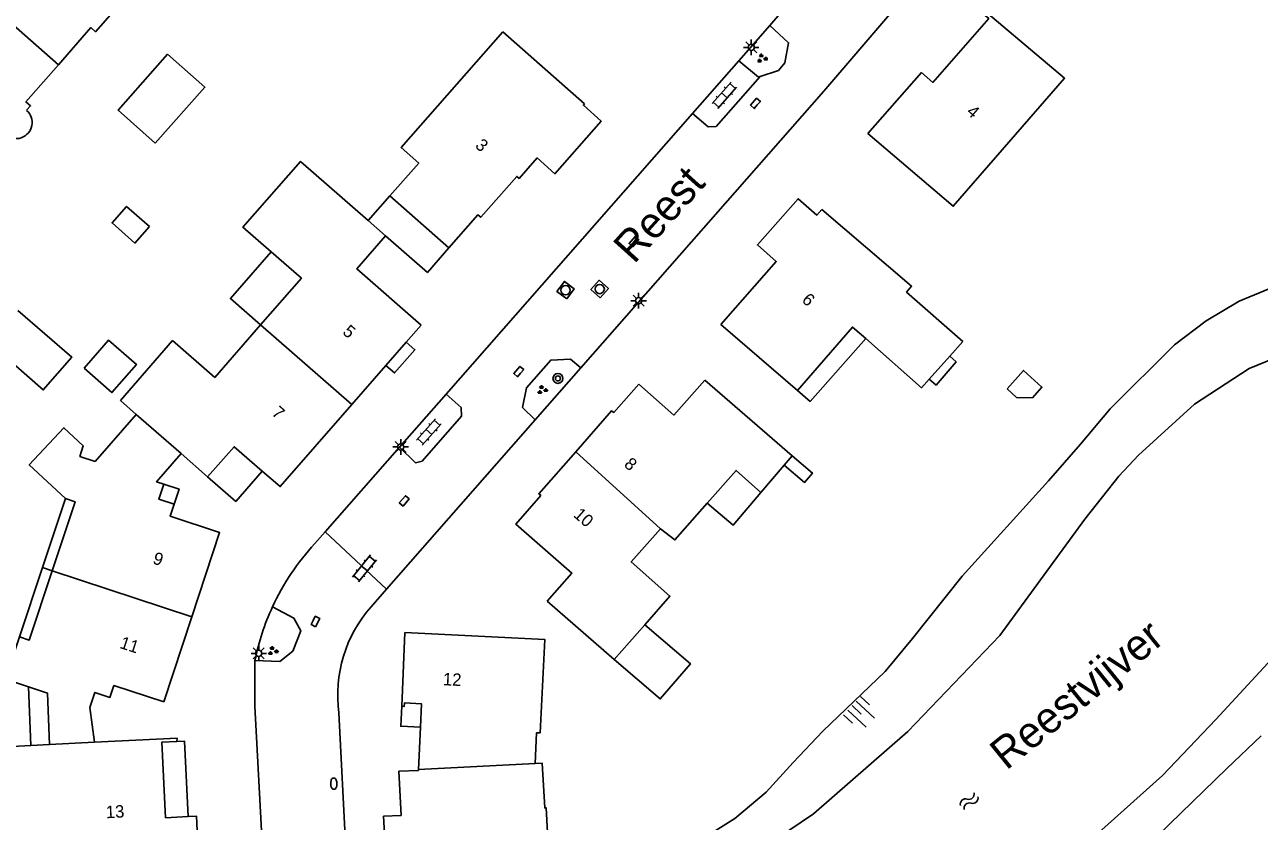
# Model space of a CAD drawing. Extents: x 131000 to 133013, y 393000 to 396501.
# Drawn here: x 131569 to 131668.2, y 395227 to 395291.1 of the extents above; entities that cross this region are included whole.
import ezdxf

# ---------------------------------------------------------------- set-up
doc = ezdxf.new("R2010")
doc.units = 0
for name, color, linetype in [('gg-anno-huisnummerreeks BGT', 7, 'Continuous'), ('gg-anno-naam water', 7, 'Continuous'), ('gg-anno-openbare ruimte label', 7, 'Continuous'), ('gg-bbg-gedigitaliseerde bebouwing', 7, 'Continuous'), ('gg-bbg-gedigitaliseerde bijgebouw', 7, 'Continuous'), ('gg-bbg-hoofdgebouw', 7, 'Continuous'), ('gg-bbg-luifel en loopbrug', 7, 'Continuous'), ('gg-bbg-onder overbouw', 7, 'Continuous'), ('gg-bbg-pand overbouw', 7, 'Continuous'), ('gg-bbg-tussenscheiding', 7, 'Continuous'), ('gg-knt-BGT kruinlijn', 7, 'Continuous'), ('gg-knt-verharding', 7, 'Continuous'), ('gg-knt-verharding nz', 7, 'Continuous'), ('gg-kntw-beschoeiing', 7, 'Continuous'), ('gt-grn-vlakafsluiter', 7, 'Continuous'), ('gt-grn-weggrens', 7, 'Continuous'), ('gt-symb-boom', 7, 'Continuous'), ('gt-symb-brandkraan', 7, 'Continuous'), ('gt-symb-groenvak', 7, 'Continuous'), ('gt-symb-klinker verharding', 7, 'Continuous'), ('gt-symb-kolk', 7, 'Continuous'), ('gt-symb-lichtmast', 7, 'Continuous'), ('gt-symb-rioolschacht', 7, 'Continuous'), ('gt-symb-talud symbool', 7, 'Continuous'), ('gt-symb-watersymbool', 7, 'Continuous')]:
    doc.layers.add(name, color=color, linetype=linetype)

# ---------------------------------------------------------------- blocks, each defined once
blk = doc.blocks.new('gt0-KOLK')
at = {"layer": 'gt-symb-kolk'}
blk.add_lwpolyline([(0, 0), (0.375, 0), (0.375, 0.4), (-0.375, 0.4), (-0.375, 0), (0, 0)], dxfattribs=at)
blk = doc.blocks.new('gt0-KL1')
at = {"layer": 'gt-symb-klinker verharding'}
for p, q in [((-1.15, 0.3), (1.15, 0.3)), ((-1, -0.3), (-1, 0.3)), ((-0.5, 0.3), (-0.5, 0.45)), ((0, -0.3), (0, 0.3)), ((0.5, 0.3), (0.5, 0.45)), ((1, -0.3), (1, 0.3)), ((-1.15, -0.3), (1.15, -0.3)), ((-0.5, -0.45), (-0.5, -0.3)), ((0.5, -0.45), (0.5, -0.3))]:
    blk.add_line(p, q, dxfattribs=at)
blk = doc.blocks.new('gt0-GRVAK')
at = {"layer": 'gt-symb-groenvak'}
for p, q in [((-0.11, 0.189), (-0.228, 0.24)), ((-0.182, 0.153), (0.088, 0.153)), ((-0.091, 0.211), (-0.156, 0.322)), ((-0.047, 0.214), (-0.047, 0.393)), ((-0.004, 0.211), (0.061, 0.322)), ((0.015, 0.189), (0.133, 0.24)), ((0.262, -0.052), (0.197, 0.059)), ((0.305, -0.049), (0.305, 0.13)), ((0.349, -0.052), (0.414, 0.059)), ((-0.245, -0.228), (-0.363, -0.177)), ((-0.318, -0.264), (-0.047, -0.264)), ((-0.226, -0.206), (-0.291, -0.095)), ((-0.183, -0.203), (-0.183, -0.024)), ((-0.139, -0.206), (-0.074, -0.095)), ((-0.12, -0.228), (-0.002, -0.177)), ((0.243, -0.074), (0.125, -0.023)), ((0.17, -0.11), (0.441, -0.11)), ((0.368, -0.074), (0.486, -0.023))]:
    blk.add_line(p, q, dxfattribs=at)
blk = doc.blocks.new('gt0-LMAST')
at = {"layer": 'gt-symb-lichtmast'}
for p, q in [((-0.182, 0.173), (-0.447, 0.438)), ((-0.005, 0.246), (-0.005, 0.621)), ((0.172, 0.173), (0.437, 0.438)), ((-0.255, -0.004), (-0.63, -0.004)), ((-0.182, -0.181), (-0.447, -0.446)), ((-0.005, -0.254), (-0.005, -0.629)), ((0.437, -0.446), (0.172, -0.181)), ((0.245, -0.004), (0.62, -0.004))]:
    blk.add_line(p, q, dxfattribs=at)
blk.add_circle((-0.005, -0.004), 0.25, dxfattribs=at)
blk = doc.blocks.new('gt0-WA')
at = {"layer": 'gt-symb-watersymbool'}
for centre, start, end in [((-0.323, 0.022), 28.07249, 151.92751), ((0.427, 0.422), 208.07248, 331.92751), ((-0.323, -0.428), 28.07249, 151.92751), ((0.427, -0.028), 208.07248, 331.92751)]:
    blk.add_arc(centre, 0.425, start, end, dxfattribs=at)
blk = doc.blocks.new('gt0-TALUD_1')
at = {"layer": 'gt-symb-talud symbool'}
for p, q in [((-1, -1), (-1, 0)), ((-0.5, -2), (-0.5, 0)), ((0, -1), (0, 0)), ((0.5, -2), (0.5, 0)), ((1, -1), (1, 0))]:
    blk.add_line(p, q, dxfattribs=at)
blk = doc.blocks.new('gt0-BOOM')
at = {"layer": 'gt-symb-boom'}
for radius in [0.4, 0.2]:
    blk.add_circle((0, 0), radius, dxfattribs=at)
blk = doc.blocks.new('gt0-RS')
at = {"layer": 'gt-symb-rioolschacht'}
blk.add_lwpolyline([(-0.5, -0.5), (0.5, -0.5), (0.5, 0.5), (-0.5, 0.5)], close=True, dxfattribs=at)
blk.add_circle((0, 0), 0.375, dxfattribs=at)
blk = doc.blocks.new('gt0-BR')
at = {"layer": 'gt-symb-brandkraan'}
for centre, radius, start, end in [((-0.244, 0), 0.206, 107.56694, 252.43307), ((0.599, -2.664), 3, 106.89205, 107.56694), ((0, -0.691), 0.938, 73.10799, 106.89205), ((-0.599, -2.664), 3, 72.43309, 73.10799), ((0.244, 0), 0.206, 287.56695, 72.43309), ((0.599, 2.664), 3, 252.43307, 253.10797), ((0, 0.691), 0.938, 253.10797, 286.89206), ((-0.599, 2.664), 3, 286.89206, 287.56695)]:
    blk.add_arc(centre, radius, start, end, dxfattribs=at)

msp = doc.modelspace()

# ---------------------------------------------------------------- linework, layer by layer
at = {"layer": 'gg-bbg-gedigitaliseerde bebouwing'}
for p, q in [((131613.963, 395284.722), (131607.39, 395290.5)), ((131603.061, 395273.146), (131598.313, 395277.312)), ((131596.573, 395275.329), (131597.974, 395274.101)), ((131584.239, 395262.723), (131587.922, 395266.938)), ((131624.913, 395266.988), (131631.086, 395261.664)), ((131641.665, 395262.582), (131643.309, 395264.429)), ((131630.65, 395256.42), (131623.629, 395262.502)), ((131630.013, 395255.672), (131630.65, 395256.42)), ((131628.13, 395253.46), (131630.013, 395255.672)), ((131610.952, 395244.739), (131616.34, 395240.03)), ((131616.34, 395240.03), (131618.795, 395242.83)), ((131569.448, 395233.132), (131567.988, 395233.059)), ((131569.448, 395233.132), (131570.95, 395233.207))]:
    msp.add_line(p, q, dxfattribs=at)
for points in [[(131571.673, 395287.868), (131574.28, 395290.85), (131574.66, 395290.52), (131578.43, 395294.83), (131579.56, 395293.84), (131581.75, 395296.3), (131581.376, 395296.625)], [(131646.206, 395292.128), (131652.54, 395286.77), (131643.59, 395276.48), (131636.742, 395282.327)], [(131598.313, 395277.312), (131600.637, 395279.961), (131599.228, 395281.196), (131607.39, 395290.5)], [(131569.12, 395284.197), (131569.43, 395284.55), (131569.06, 395284.88), (131571.673, 395287.868)], [(131588.779, 395272.807), (131586.5, 395274.8), (131591.14, 395280.09), (131596.573, 395275.329)], [(131643.309, 395264.429), (131644.36, 395265.61), (131639.85, 395269.59), (131640.25, 395270.05), (131633.034, 395276.236)], [(131587.922, 395266.938), (131591.2, 395270.69), (131588.779, 395272.807)], [(131631.086, 395261.664), (131635.491, 395266.772), (131636.56, 395265.85)], [(131576.651, 395260.864), (131580.852, 395265.678), (131584.239, 395262.723)], [(131636.56, 395265.85), (131641.05, 395261.89), (131641.665, 395262.582)], [(131577.933, 395259.743), (131574.624, 395255.971), (131573.404, 395256.375), (131573.676, 395257.223), (131572.119, 395258.676), (131569.329, 395255.686), (131572.23, 395252.98)], [(131580.147, 395254.145), (131579.558, 395254.34), (131581.535, 395256.593)], [(131623.824, 395252.613), (131626.14, 395255.24), (131628.13, 395253.46)], [(131572.23, 395252.98), (131573.01, 395252.72), (131571.172, 395247.172)], [(131620.06, 395250.55), (131621.22, 395249.66), (131623.824, 395252.613)], [(131618.795, 395242.83), (131620.82, 395245.14), (131617.71, 395247.89), (131620.06, 395250.55)], [(131571.172, 395247.172), (131569.33, 395241.61), (131568.54, 395241.87)], [(131568.54, 395241.87), (131567.41, 395238.46), (131569.26, 395237.847)], [(131599.519, 395242.21), (131610.77, 395241.65), (131610.4, 395234.15), (131610.1, 395234.16), (131609.98, 395231.68)], [(131569.26, 395237.847), (131570.785, 395237.342), (131570.95, 395233.207)], [(131609.98, 395231.68), (131610.56, 395231.7), (131610.76, 395228.11), (131610.87, 395228.12), (131611.11, 395223.65), (131604.385, 395223.308), (131604.501, 395221.191)]]:
    msp.add_lwpolyline(points, dxfattribs=at)
msp.add_arc((131568.263, 395283.219), 1.3, 228.7519, 48.76431, dxfattribs=at)
at = {"layer": 'gg-bbg-gedigitaliseerde bijgebouw'}
for points in [[(131578.981, 395274.844), (131577.148, 395276.466), (131575.985, 395275.14), (131577.825, 395273.526), (131578.981, 395274.844)], [(131568.41, 395268.11), (131572.75, 395264.36), (131570.45, 395261.72), (131566.69, 395264.99), (131567.067, 395265.675)], [(131573.745, 395263.479), (131575.701, 395265.721), (131577.943, 395263.764), (131575.972, 395261.506), (131573.745, 395263.479)], [(131647.926, 395261.817), (131649.229, 395263.281), (131650.724, 395261.952), (131649.952, 395261.085)], [(131647.926, 395261.817), (131648.68, 395261.099), (131649.952, 395261.085)]]:
    msp.add_lwpolyline(points, dxfattribs=at)
at = {"layer": 'gg-bbg-hoofdgebouw'}
for p, q in [((131600.835, 395266.932), (131599.635, 395265.557)), ((131599.635, 395265.557), (131598, 395263.684)), ((131598, 395263.684), (131595.251, 395260.534)), ((131577.933, 395259.743), (131576.651, 395260.864)), ((131583.668, 395254.728), (131581.535, 395256.593)), ((131582.387, 395243.461), (131580.133, 395236.639)), ((131599.519, 395242.21), (131599.264, 395236.285)), ((131600.763, 395234.61), (131600.617, 395231.187))]:
    msp.add_line(p, q, dxfattribs=at)
for points in [[(131636.742, 395282.327), (131641.048, 395287.228), (131641.95, 395286.441), (131646.455, 395291.572), (131646.039, 395291.936), (131646.206, 395292.128)], [(131603.061, 395273.146), (131605.385, 395275.795), (131605.622, 395275.601), (131608.515, 395278.889), (131608.702, 395278.723), (131610.162, 395280.369), (131611.583, 395279.101), (131615.294, 395283.328), (131613.869, 395284.599), (131613.963, 395284.722)], [(131633.034, 395276.236), (131632.632, 395275.78), (131631.12, 395277.091), (131627.852, 395273.375), (131629.366, 395272.042), (131624.913, 395266.988)], [(131600.835, 395266.932), (131595.659, 395271.449), (131597.974, 395274.101)], [(131618.314, 395262.189), (131621.149, 395259.689), (131623.629, 395262.502)], [(131613.25, 395256.753), (131616.132, 395260.044), (131616.303, 395259.908), (131618.314, 395262.189)], [(131595.251, 395260.534), (131589.499, 395253.944), (131588.058, 395255.19)], [(131588.058, 395255.19), (131585.796, 395257.145), (131583.668, 395254.728)], [(131610.952, 395244.739), (131612.935, 395246.986), (131608.425, 395250.929), (131610.443, 395253.222), (131610.286, 395253.369), (131613.25, 395256.753)], [(131580.147, 395254.145), (131579.745, 395252.926), (131580.978, 395252.525)], [(131580.978, 395252.525), (131580.668, 395251.566), (131584.629, 395250.245), (131582.387, 395243.461)], [(131580.133, 395236.639), (131576.13, 395237.95), (131575.808, 395236.997), (131574.592, 395237.396), (131574.194, 395236.182), (131574.581, 395233.387)], [(131574.581, 395233.387), (131581.211, 395233.717), (131581.202, 395233.459)], [(131582.099, 395227.41), (131580.289, 395227.32), (131579.986, 395233.398), (131581.202, 395233.459)], [(131604.501, 395221.191), (131598.178, 395220.846), (131597.81, 395227.44), (131599.217, 395227.504), (131599.026, 395231.056)], [(131600.617, 395231.187), (131600.614, 395231.123), (131599.026, 395231.056)], [(131582.991, 395222.866), (131582.78, 395227.444), (131582.099, 395227.41)]]:
    msp.add_lwpolyline(points, dxfattribs=at)
at = {"layer": 'gg-bbg-luifel en loopbrug'}
for p, q in [((131598.313, 395277.312), (131596.573, 395275.329)), ((131572.23, 395252.98), (131570.391, 395247.43)), ((131568.54, 395241.87), (131570.391, 395247.43)), ((131570.391, 395247.43), (131571.172, 395247.172)), ((131569.26, 395237.847), (131569.448, 395233.132))]:
    msp.add_line(p, q, dxfattribs=at)
for points in [[(131579.462, 395281.561), (131576.47, 395284.216), (131580.452, 395288.704), (131583.444, 395286.049), (131579.462, 395281.561)], [(131597.974, 395274.101), (131601.335, 395271.168), (131603.061, 395273.146)], [(131587.922, 395266.938), (131585.492, 395269.061), (131588.779, 395272.807)], [(131598, 395263.684), (131598.688, 395263.081), (131600.327, 395264.949), (131599.635, 395265.557)], [(131631.086, 395261.664), (131632.1, 395260.79), (131636.56, 395265.85)], [(131641.665, 395262.582), (131642.212, 395262.11), (131643.827, 395263.983), (131643.309, 395264.429)], [(131630.65, 395256.42), (131632.282, 395255.031), (131631.645, 395254.283), (131630.013, 395255.672)], [(131588.058, 395255.19), (131585.923, 395252.756), (131583.668, 395254.728)], [(131580.978, 395252.525), (131581.374, 395253.749), (131580.147, 395254.145)], [(131628.13, 395253.46), (131625.902, 395250.843), (131623.824, 395252.613)], [(131616.34, 395240.03), (131620.05, 395236.871), (131622.464, 395239.707), (131618.795, 395242.83)], [(131582.099, 395227.41), (131581.796, 395233.489), (131581.202, 395233.459)]]:
    msp.add_lwpolyline(points, dxfattribs=at)
at = {"layer": 'gg-bbg-onder overbouw'}
msp.add_lwpolyline([(131600.763, 395234.61), (131600.844, 395236.488), (131599.486, 395236.546), (131599.474, 395236.276), (131599.264, 395236.285)], dxfattribs=at)
at = {"layer": 'gg-bbg-pand overbouw'}
msp.add_lwpolyline([(131599.264, 395236.285), (131599.185, 395234.677), (131600.763, 395234.61)], dxfattribs=at)
at = {"layer": 'gg-bbg-tussenscheiding'}
for p, q in [((131565.261, 395293.492), (131571.673, 395287.868)), ((131595.251, 395260.534), (131587.922, 395266.938)), ((131581.535, 395256.593), (131577.933, 395259.743)), ((131613.25, 395256.753), (131620.06, 395250.55)), ((131582.387, 395243.461), (131571.172, 395247.172)), ((131570.95, 395233.207), (131574.581, 395233.387)), ((131600.617, 395231.187), (131609.98, 395231.68))]:
    msp.add_line(p, q, dxfattribs=at)
at = {"layer": 'gg-knt-BGT kruinlijn'}
for points in [[(131669.051, 395269.861), (131666.563, 395268.853), (131663.936, 395267.261), (131661.368, 395265.342), (131656.216, 395260.202), (131653.832, 395257.369), (131651.25, 395254.409), (131644.301, 395246.755), (131640.323, 395241.729), (131638.136, 395239.089), (131633.119, 395234.273), (131630.74, 395231.766), (131628.556, 395229.386), (131626.05, 395227.272), (131623.748, 395225.806), (131621.057, 395224.346), (131618.627, 395222.881), (131613.249, 395220.285), (131610.624, 395218.823), (131608.259, 395217.293), (131606.346, 395215.561), (131604.952, 395213.691), (131604.337, 395211.818)], [(131616.535, 395196.416), (131617.092, 395196.585), (131618.652, 395197.286), (131622.187, 395198.762), (131631.461, 395204.137), (131643.242, 395212.636), (131647.252, 395215.382), (131650.938, 395218.132), (131657.328, 395223.45), (131660.033, 395225.888), (131665.582, 395231.282), (131668.354, 395233.914)]]:
    msp.add_lwpolyline(points, dxfattribs=at)
at = {"layer": 'gg-knt-verharding'}
for p, q in [((131628.851, 395291.022), (131634.667, 395297.799)), ((131626.354, 395288.177), (131622.637, 395283.943)), ((131622.637, 395283.943), (131602.832, 395261.381)), ((131602.832, 395261.381), (131599.085, 395257.113)), ((131598.037, 395245.688), (131609.99, 395259.305)), ((131599.085, 395257.113), (131593.122, 395250.32)), ((131593.122, 395250.32), (131592.281, 395249.362)), ((131596.808, 395244.288), (131598.037, 395245.688)), ((131595.18, 395216.535), (131594.218, 395235.748))]:
    msp.add_line(p, q, dxfattribs=at)
for points in [[(131613.67, 395263.498), (131633.196, 395285.744), (131639.476, 395293.064)], [(131628.084, 395286.912), (131629.544, 395287.411), (131630.047, 395288.008), (131630.362, 395289.636), (131628.851, 395291.022)], [(131626.354, 395288.177), (131627.931, 395286.86), (131628.084, 395286.912)], [(131613.67, 395263.498), (131612.827, 395264.201), (131611.246, 395264.116), (131609.287, 395261.879), (131608.982, 395260.296), (131609.99, 395259.305)], [(131587.47, 395239.966), (131589.475, 395239.869), (131590.514, 395240.714), (131591.161, 395242.354), (131590.603, 395243.375), (131588.877, 395244.265)], [(131587.47, 395239.966), (131587.451, 395236.299), (131588.732, 395212.767)]]:
    msp.add_lwpolyline(points, dxfattribs=at)
for centre, radius, start, end in [((131606.625, 395236.097), 19.537, 137.23867, 155.28786), ((131604.894, 395237.173), 10.771, 138.6558, 187.60134)]:
    msp.add_arc(centre, radius, start, end, dxfattribs=at)
at = {"layer": 'gg-knt-verharding nz'}
for points in [[(131622.637, 395283.943), (131623.891, 395282.866), (131624.528, 395282.901), (131628.084, 395286.912)], [(131602.832, 395261.381), (131604.057, 395260.293), (131604.081, 395259.609), (131600.899, 395255.981), (131600.383, 395255.866), (131599.085, 395257.113)]]:
    msp.add_lwpolyline(points, dxfattribs=at)
at = {"layer": 'gg-kntw-beschoeiing'}
msp.add_lwpolyline([(131616.464, 395217.534), (131625.583, 395223.051), (131632.357, 395227.647), (131639.939, 395234.251), (131647.343, 395241.965), (131654.18, 395251.316), (131656.902, 395254.795), (131658.489, 395256.466), (131662.976, 395260.572), (131667.381, 395263.442), (131670.132, 395264.577), (131674.613, 395263.537), (131677.968, 395261.21), (131679.803, 395257.21), (131680.026, 395254.471), (131678.074, 395250.004), (131674.367, 395245.691), (131664.709, 395235.208), (131660.412, 395230.708), (131651.178, 395222.433), (131640.834, 395213.913), (131631.556, 395207.464), (131620.778, 395200.644), (131619.526, 395199.922)], dxfattribs=at)
at = {"layer": 'gt-grn-vlakafsluiter'}
for p, q in [((131628.851, 395291.022), (131626.354, 395288.177)), ((131609.99, 395259.305), (131613.67, 395263.498))]:
    msp.add_line(p, q, dxfattribs=at)
msp.add_arc((131606.678, 395236.059), 19.601, 155.25158, 168.50339, dxfattribs=at)
at = {"layer": 'gt-grn-weggrens'}
msp.add_line((131598.037, 395245.688), (131593.122, 395250.32), dxfattribs=at)

# ---------------------------------------------------------------- block references
at = {"layer": 'gt-symb-boom'}
msp.add_blockref('gt0-BOOM', (131611.822, 395262.643), dxfattribs=at)
at = {"layer": 'gt-symb-brandkraan', "rotation": -89.02606556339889}
msp.add_blockref('gt0-BR', (131593.807, 395230.055), dxfattribs=at)
at = {"layer": 'gt-symb-groenvak'}
for p in [(131628.216, 395288.373), (131610.546, 395261.719), (131588.892, 395240.727)]:
    msp.add_blockref('gt0-GRVAK', p, dxfattribs=at)
at = {"layer": 'gt-symb-klinker verharding'}
for p, rotation in [((131625.197, 395285.403), 48.56622929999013), ((131601.449, 395258.338), 48.56622929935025), ((131596.273, 395247.366), 50.92838542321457)]:
    msp.add_blockref('gt0-KL1', p, dxfattribs=dict(at, rotation=rotation))
at = {"layer": 'gt-symb-kolk'}
for p, rotation in [((131627.848, 395284.627), 49.38006045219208), ((131618.082, 395273.511), 49.38006045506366), ((131608.824, 395263.065), 49.38006045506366), ((131599.62, 395252.665), 49.38006045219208), ((131592.149, 395243.191), -117.12876606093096)]:
    msp.add_blockref('gt0-KOLK', p, dxfattribs=dict(at, rotation=rotation))
at = {"layer": 'gt-symb-lichtmast'}
for p in [(131627.362, 395289.263), (131618.315, 395268.893), (131599.19, 395257.139), (131587.783, 395240.538)]:
    msp.add_blockref('gt0-LMAST', p, dxfattribs=at)
at = {"layer": 'gt-symb-rioolschacht'}
for p, rotation in [((131612.44, 395269.737), 53.2103003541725), ((131615.177, 395269.829), 48.85180488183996)]:
    msp.add_blockref('gt0-RS', p, dxfattribs=dict(at, rotation=rotation))
at = {"layer": 'gt-symb-talud symbool', "xscale": 0.9997924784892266, "yscale": 0.9997924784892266, "rotation": 47.0671032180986}
msp.add_blockref('gt0-TALUD_1', (131635.46, 395236.335), dxfattribs=at)
at = {"layer": 'gt-symb-watersymbool', "rotation": 43.46059709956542}
msp.add_blockref('gt0-WA', (131644.834, 395228.623), dxfattribs=at)

# ---------------------------------------------------------------- texts
at = {"layer": 'gg-anno-huisnummerreeks BGT'}
for s, rotation, p in [('4', 318.7, (131644.592, 395283.976)), ('3', 318.4, (131605.103, 395281.278)), ('6', 318.7, (131631.357, 395268.853)), ('5', 318.9, (131594.446, 395266.285)), ('7', 318.9, (131588.752, 395259.761)), ('8', 318.8, (131617.068, 395255.632)), ('10', 318.8, (131613.004, 395251.582)), ('9', 341.7, (131579.191, 395247.776)), ('11', 341.7, (131576.538, 395240.986)), ('12', 357.5, (131602.562, 395237.974)), ('13', 2.9, (131575.508, 395227.275))]:
    msp.add_text(s, height=1, rotation=rotation, dxfattribs=at).set_placement(p)
at = {"layer": 'gg-anno-naam water'}
msp.add_text('Reestvijver', height=2.5, rotation=39.03551, dxfattribs=at).set_placement((131647.86, 395231.086))
at = {"layer": 'gg-anno-openbare ruimte label'}
msp.add_text('Reest', height=2.5, rotation=48, dxfattribs=at).set_placement((131617.939, 395271.778))

doc.saveas('drawing.dxf')
